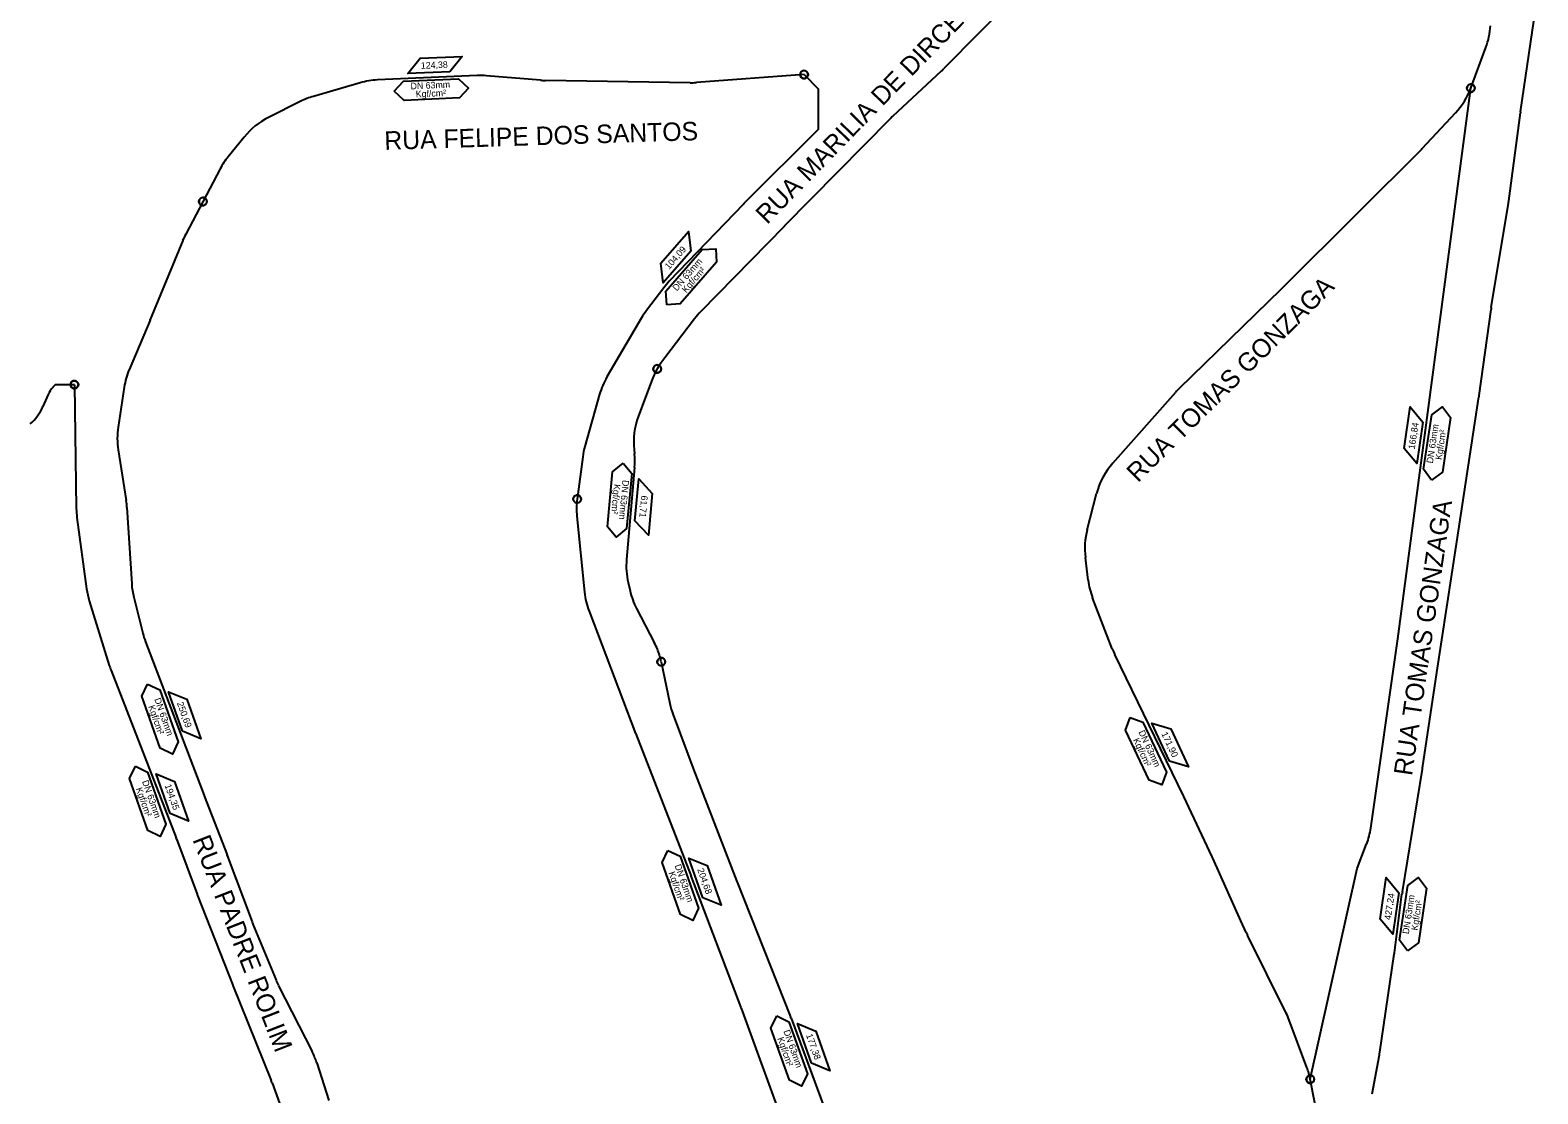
# Model space of a CAD drawing. Extents: x 325899 to 364828, y 7568995 to 7592502.
# Drawn here: x 363823 to 364381, y 7573133 to 7573526 of the extents above; entities that cross this region are included whole.
import ezdxf

# ---------------------------------------------------------------- set-up
doc = ezdxf.new("R2010")
doc.units = 0
for name, color, linetype in [('SIMBOLO', 7, 'Continuous'), ('TEXTO', 7, 'Continuous'), ('TUBO_PEAD_GN_63', 7, 'Continuous')]:
    doc.layers.add(name, color=color, linetype=linetype)

# ---------------------------------------------------------------- blocks, each defined once
blk = doc.blocks.new('INTERLIGACAO_1')
at = {"layer": 'SIMBOLO'}
blk.add_circle((0, 0), 0.389, dxfattribs=at)
for start, end in [(0, 180), (180, 0)]:
    blk.add_arc((0, 0), 0.389, start, end, dxfattribs=at)
blk = doc.blocks.new('INTERLIGACAO_12')
at = {"layer": 'SIMBOLO'}
blk.add_circle((0, 0), 0.389, dxfattribs=at)
for start, end in [(0, 180), (180, 0)]:
    blk.add_arc((0, 0), 0.389, start, end, dxfattribs=at)
blk = doc.blocks.new('INTERLIGACAO_13')
at = {"layer": 'SIMBOLO'}
blk.add_circle((0, 0), 0.389, dxfattribs=at)
for start, end in [(0, 180), (180, 0)]:
    blk.add_arc((0, 0), 0.389, start, end, dxfattribs=at)
blk = doc.blocks.new('INTERLIGACAO_14')
at = {"layer": 'SIMBOLO'}
blk.add_circle((0, 0), 0.389, dxfattribs=at)
for start, end in [(0, 180), (180, 0)]:
    blk.add_arc((0, 0), 0.389, start, end, dxfattribs=at)
blk = doc.blocks.new('INTERLIGACAO_15')
at = {"layer": 'SIMBOLO'}
blk.add_circle((0, 0), 0.389, dxfattribs=at)
for start, end in [(0, 180), (180, 0)]:
    blk.add_arc((0, 0), 0.389, start, end, dxfattribs=at)
blk = doc.blocks.new('INTERLIGACAO_16')
at = {"layer": 'SIMBOLO'}
blk.add_circle((0, 0), 0.389, dxfattribs=at)
for start, end in [(0, 180), (180, 0)]:
    blk.add_arc((0, 0), 0.389, start, end, dxfattribs=at)
blk = doc.blocks.new('INTERLIGACAO_17')
at = {"layer": 'SIMBOLO'}
blk.add_circle((0, 0), 0.389, dxfattribs=at)
for start, end in [(0, 180), (180, 0)]:
    blk.add_arc((0, 0), 0.389, start, end, dxfattribs=at)

msp = doc.modelspace()

# ---------------------------------------------------------------- linework, layer by layer
at = {"layer": 'SIMBOLO'}
for points in [[(363978.67, 7573511.06), (363963.12, 7573510.37), (363967.73, 7573516.05), (363983.29, 7573516.74)], [(364067.94, 7573444.61), (364057.72, 7573432.87), (364056.79, 7573440.12), (364067.01, 7573451.86)], [(364338.94, 7573381.32), (364336.62, 7573365.93), (364331.94, 7573371.55), (364334.25, 7573386.94)], [(364047.22, 7573344.76), (364048.64, 7573360.27), (364053.65, 7573354.93), (364052.22, 7573339.42)], [(363879.78, 7573266.81), (363874.58, 7573281.48), (363881.36, 7573278.73), (363886.56, 7573264.05)], [(364245.15, 7573255.74), (364238.54, 7573269.83), (364245.56, 7573267.75), (364252.17, 7573253.66)], [(363875.23, 7573236.35), (363870.02, 7573251.03), (363876.8, 7573248.27), (363882, 7573233.6)], [(364072.38, 7573205.21), (364067.18, 7573219.89), (364073.96, 7573217.13), (364079.16, 7573202.46)], [(364330.05, 7573207.04), (364327.73, 7573191.65), (364323.05, 7573197.27), (364325.37, 7573212.66)], [(364112.66, 7573143.9), (364107.46, 7573158.57), (364114.24, 7573155.82), (364119.44, 7573141.15)]]:
    msp.add_lwpolyline(points, close=True, dxfattribs=at)
for points in [[(363958.14, 7573503.83), (363961.53, 7573507.52), (363981.96, 7573508.41), (363985.65, 7573505.02), (363982.27, 7573501.33), (363961.83, 7573500.44), (363958.14, 7573503.83)], [(364059.02, 7573424.75), (364058.68, 7573429.75), (364072.13, 7573445.16), (364077.13, 7573445.5), (364077.47, 7573440.5), (364064.02, 7573425.09), (364059.02, 7573424.75)], [(364342.08, 7573359.78), (364339.11, 7573363.82), (364342.17, 7573384.04), (364346.21, 7573387.01), (364349.18, 7573382.98), (364346.12, 7573362.75), (364342.08, 7573359.78)], [(364042.84, 7573366.09), (364046.04, 7573362.23), (364044.15, 7573341.86), (364040.3, 7573338.66), (364037.1, 7573342.52), (364038.98, 7573362.88), (364042.84, 7573366.09)], [(363866.87, 7573284.33), (363871.39, 7573282.17), (363878.21, 7573262.89), (363876.05, 7573258.37), (363871.52, 7573260.53), (363864.71, 7573279.81), (363866.87, 7573284.33)], [(364230.59, 7573271.92), (364235.3, 7573270.21), (364243.97, 7573251.69), (364242.26, 7573246.97), (364237.55, 7573248.68), (364228.88, 7573267.21), (364230.59, 7573271.92)], [(363862.31, 7573253.88), (363866.83, 7573251.72), (363873.65, 7573232.43), (363871.49, 7573227.91), (363866.97, 7573230.07), (363860.15, 7573249.36), (363862.31, 7573253.88)], [(364059.47, 7573222.74), (364063.99, 7573220.58), (364070.81, 7573201.3), (364068.65, 7573196.77), (364064.13, 7573198.93), (364057.31, 7573218.22), (364059.47, 7573222.74)], [(364333.19, 7573185.5), (364330.22, 7573189.53), (364333.28, 7573209.76), (364337.32, 7573212.73), (364340.29, 7573208.69), (364337.23, 7573188.47), (364333.19, 7573185.5)], [(364099.75, 7573161.42), (364104.27, 7573159.26), (364111.09, 7573139.98), (364108.93, 7573135.46), (364104.4, 7573137.62), (364097.59, 7573156.9), (364099.75, 7573161.42)]]:
    msp.add_lwpolyline(points, dxfattribs=at)
at = {"layer": 'TUBO_PEAD_GN_63'}
for p, q in [((364200.34, 7573551.48), (364161.51, 7573512.1)), ((364375.09, 7573496.17), (364381.47, 7573539.73)), ((364356.67, 7573504.98), (364362.24, 7573520.03)), ((363945.53, 7573506.94), (363928.21, 7573501.93)), ((363988.81, 7573509.64), (363951.94, 7573508)), ((364012.27, 7573507.89), (363992.33, 7573509.57)), ((364067.64, 7573506.98), (364014.15, 7573507.8)), ((364109.85, 7573509.98), (364070.08, 7573507.05)), ((364160.63, 7573511.25), (364142.69, 7573494.6)), ((363923.55, 7573500.1), (363911.6, 7573494.12)), ((364338.69, 7573482.58), (364351.01, 7573495.8)), ((364370.7, 7573463.21), (364375.04, 7573495.81)), ((364141.8, 7573493.74), (364102.54, 7573453.86)), ((363902.58, 7573486.87), (363896.67, 7573479.57)), ((364315.35, 7573459.27), (364338, 7573481.86)), ((363893.72, 7573475.1), (363880.94, 7573450.9)), ((364087.4, 7573462.02), (364059.96, 7573433.47)), ((364364.23, 7573423.72), (364370.57, 7573462.39)), ((364286.73, 7573430.72), (364315.35, 7573459.27)), ((364102.48, 7573453.79), (364071.62, 7573422.24)), ((363879.83, 7573448.51), (363867.82, 7573419.29)), ((364057.88, 7573431.03), (364051.48, 7573422.6)), ((364248.83, 7573393.86), (364286.48, 7573430.48)), ((364359.74, 7573391.12), (364364.13, 7573423.02)), ((363867.74, 7573419.08), (363860.02, 7573400.72)), ((364049.66, 7573419.87), (364036.88, 7573398.03)), ((364069.34, 7573419.59), (364058.36, 7573405.06)), ((363839.75, 7573395.17), (363840.45, 7573349.31)), ((364053.37, 7573396.52), (364048.48, 7573383.31)), ((363830.02, 7573391.51), (363828.07, 7573387.05)), ((363858.19, 7573394.23), (363855.94, 7573379.45)), ((364034.16, 7573391.61), (364028.73, 7573372.33)), ((364224.14, 7573366.14), (364247.43, 7573392.39)), ((364351.47, 7573337.01), (364359.68, 7573390.72)), ((363855.96, 7573371.03), (363858.94, 7573352.24)), ((364027.94, 7573368.49), (364025.86, 7573352.81)), ((364046.9, 7573371.15), (364047.06, 7573369.51)), ((364047.08, 7573364.5), (364044.13, 7573330.42)), ((364214.65, 7573341.46), (364218.12, 7573354.83)), ((363840.69, 7573346.04), (363844.28, 7573319.58)), ((363859.22, 7573349.64), (363860.96, 7573321.41)), ((364025.76, 7573346.46), (364028.6, 7573318.32)), ((364344.11, 7573288.59), (364351.47, 7573336.99)), ((364215.02, 7573322.77), (364213.97, 7573331.2)), ((364044.73, 7573321.91), (364045.44, 7573318.81)), ((363845.26, 7573315.14), (363852.68, 7573291.2)), ((363861.72, 7573316.45), (363865.05, 7573303.12)), ((364030.25, 7573311.31), (364047.49, 7573266.01)), ((364047.87, 7573312.23), (364054.41, 7573299.73)), ((364223.92, 7573297.39), (364216.64, 7573316.28)), ((363866.04, 7573299.97), (363887.83, 7573243)), ((364250.28, 7573242.95), (364224.85, 7573295.27)), ((363853.31, 7573289.38), (363877.41, 7573227.39)), ((364056.97, 7573292.55), (364060.16, 7573277.07)), ((364338.76, 7573253.14), (364344.11, 7573288.56)), ((364061.35, 7573272.96), (364069.55, 7573251.13)), ((364047.56, 7573265.83), (364068.02, 7573213.19)), ((364069.65, 7573250.87), (364084.99, 7573211.22)), ((364331.31, 7573207.39), (364338.71, 7573252.83)), ((363887.84, 7573242.98), (363896.25, 7573221.06)), ((364260.94, 7573220.33), (364250.42, 7573242.65)), ((363877.56, 7573227), (363885.16, 7573206.51)), ((363896.33, 7573220.84), (363905.53, 7573196.21)), ((364271.55, 7573196.67), (364261.15, 7573219.87)), ((364068.1, 7573212.98), (364086.45, 7573164.59)), ((364085.08, 7573211.01), (364104.86, 7573161.13)), ((363885.34, 7573206.03), (363898.36, 7573172.86)), ((364328.41, 7573184.78), (364331.18, 7573206.46)), ((363905.86, 7573195.37), (363914.39, 7573174.64)), ((364273.5, 7573192.33), (364271.55, 7573196.67)), ((364288.32, 7573162.45), (364273.96, 7573191.35)), ((364323, 7573148.02), (364328.33, 7573184.26)), ((363898.45, 7573172.65), (363912.56, 7573137.57)), ((363915.31, 7573172.63), (363927.74, 7573148.22)), ((364086.57, 7573164.26), (364111.43, 7573096.12)), ((364105.08, 7573160.55), (364121.96, 7573115.02)), ((364295.99, 7573142.35), (364289.45, 7573159.85)), ((363929.44, 7573144.09), (363933.88, 7573130.16)), ((364320.12, 7573132.57), (364322.82, 7573146.97)), ((363912.92, 7573136.64), (363927.52, 7573096.14)), ((364300.83, 7573119.5), (364297.22, 7573137.99))]:
    msp.add_line(p, q, dxfattribs=at)
for points in [[(364109.85, 7573509.98), (364115.09, 7573504.72), (364115.07, 7573489.61), (364087.81, 7573462.45)], [(364319.63, 7573231.01), (364329.61, 7573301.02), (364356.67, 7573504.98)], [(363839.75, 7573395.17), (363832.66, 7573395.06), (363831.83, 7573394.2)], [(364297.22, 7573137.99), (364314.63, 7573215.99), (364318.1, 7573225.13)]]:
    msp.add_lwpolyline(points, dxfattribs=at)
for centre, radius, start, end in [((364336.51, 7573529.55), 27.43, 339.6957, 356.8739), ((363953.16, 7573480.59), 27.43, 92.5517, 106.1437), ((363990.04, 7573482.23), 27.43, 85.1924, 92.5517), ((364014.57, 7573535.23), 27.43, 265.1924, 269.1227), ((364068.06, 7573534.41), 27.43, 269.1227, 274.2134), ((364141.97, 7573531.36), 27.43, 312.8608, 315.4024), ((363935.84, 7573475.58), 27.43, 106.1437, 116.6152), ((364330.94, 7573514.5), 27.43, 317.0231, 339.6957), ((364402.23, 7573492.19), 27.43, 171.6666, 172.4191), ((363923.89, 7573469.59), 27.43, 116.6152, 140.966), ((364161.35, 7573474.49), 27.43, 132.8608, 135.4486), ((363917.98, 7573462.3), 27.43, 140.966, 152.1683), ((364318.62, 7573501.28), 27.43, 314.93, 317.023), ((364107.18, 7573443.02), 27.43, 134.9043, 136.1416), ((364343.5, 7573466.82), 27.43, 350.689, 352.4191), ((363905.2, 7573438.09), 27.43, 152.1683, 157.6753), ((364122.09, 7573434.61), 27.43, 135.4486, 135.6314), ((364079.74, 7573414.46), 27.43, 136.1416, 142.8301), ((364267.36, 7573450.14), 27.43, 314.197, 314.93), ((364391.31, 7573419.28), 27.43, 170.689, 172.1679), ((363842.45, 7573429.71), 27.43, 337.2068, 337.6753), ((364073.34, 7573406.02), 27.43, 142.8301, 149.6787), ((364091.23, 7573403.06), 27.43, 135.6314, 142.9347), ((363885.31, 7573390.1), 27.43, 157.2068, 171.3272), ((364080.76, 7573386.24), 29.26, 139.9663, 159.4241), ((364060.56, 7573384.18), 27.43, 149.6787, 164.2724), ((363838.4, 7573387.84), 9.14, 135.8746, 156.321), ((364267.95, 7573374.19), 27.43, 134.197, 138.4325), ((364332.57, 7573394.86), 27.43, 351.3102, 352.1679), ((363811.32, 7573394.4), 18.29, 311.2326, 336.321), ((363883.06, 7573375.31), 27.43, 171.3272, 188.9902), ((364074.2, 7573373.79), 27.43, 159.686, 185.5265), ((364055.13, 7573364.89), 27.43, 164.2724, 172.4646), ((364019.75, 7573366.87), 27.43, 355.0539, 5.5265), ((364244.67, 7573347.94), 27.43, 138.4325, 165.4503), ((363831.84, 7573347.96), 27.43, 3.5203, 8.9902), ((364053.06, 7573349.21), 27.43, 172.4646, 185.7427), ((363867.88, 7573349.73), 27.43, 180.8746, 187.7146), ((364241.2, 7573334.56), 27.43, 165.4503, 187.0539), ((364378.59, 7573332.87), 27.43, 171.3102, 171.3562), ((364071.46, 7573328.05), 27.43, 175.0539, 192.9334), ((364242.24, 7573326.14), 27.43, 187.0539, 201.0796), ((363871.46, 7573323.26), 27.43, 187.7146, 197.2254), ((363888.34, 7573323.1), 27.43, 183.5203, 194.0245), ((364055.89, 7573321.06), 27.43, 185.7427, 200.8323), ((364072.18, 7573324.95), 27.43, 192.9334, 207.6157), ((363891.67, 7573309.77), 27.43, 194.0245, 200.9267), ((364030.11, 7573287.01), 27.43, 21.9615, 27.6157), ((364030.11, 7573287.01), 27.43, 11.649, 21.9615), ((364249.52, 7573307.26), 27.43, 201.0796, 205.9238), ((363878.88, 7573299.32), 27.43, 197.2254, 201.2414), ((364371.23, 7573284.46), 27.43, 171.3562, 171.4154), ((364087.03, 7573282.61), 27.43, 191.649, 200.58), ((364073.12, 7573275.77), 27.43, 200.8323, 201.2453), ((364095.23, 7573260.78), 27.43, 200.58, 201.1593), ((364311.64, 7573257.24), 27.43, 350.7489, 351.4154), ((363913.45, 7573252.8), 27.43, 200.9267, 200.9881), ((364225.61, 7573230.95), 27.43, 25.2264, 25.9238), ((364292.47, 7573234.89), 27.43, 339.1529, 351.8813), ((363851.84, 7573217.46), 27.43, 20.3501, 21.2414), ((363870.63, 7573211.24), 27.43, 20.4837, 20.9881), ((364236.12, 7573208.64), 27.43, 24.1529, 25.2264), ((364042.45, 7573203.25), 27.43, 20.7665, 21.2453), ((364110.58, 7573221.12), 27.43, 201.1593, 201.6342), ((363910.88, 7573216.05), 27.43, 200.3501, 201.4343), ((364358.39, 7573202.98), 27.43, 170.7489, 172.7172), ((363931.23, 7573205.81), 27.43, 200.4837, 202.3666), ((364298.53, 7573203.55), 27.43, 204.1529, 206.4175), ((364301.2, 7573188.26), 27.43, 351.6187, 352.7172), ((363923.9, 7573182.89), 27.43, 201.4343, 201.9145), ((363939.76, 7573185.08), 27.43, 202.3666, 206.9842), ((364060.8, 7573154.86), 27.43, 20.0379, 20.7665), ((364079.36, 7573151.01), 27.43, 20.3417, 21.6342), ((364263.75, 7573150.24), 27.43, 20.5074, 26.4175), ((363903.3, 7573135.77), 27.43, 17.6628, 26.9842), ((364295.86, 7573152.02), 27.43, 349.3896, 351.6187), ((364270.3, 7573132.74), 27.43, 11.0318, 20.5074), ((363887.11, 7573127.33), 27.43, 19.8244, 21.9145)]:
    msp.add_arc(centre, radius, start, end, dxfattribs=at)

# ---------------------------------------------------------------- block references
at = {"layer": 'SIMBOLO', "xscale": 3.774920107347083, "yscale": 3.774920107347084, "rotation": 166.3322212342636}
for name, p in [('INTERLIGACAO_14', (364109.85, 7573509.98)), ('INTERLIGACAO_1', (364356.67, 7573504.98)), ('INTERLIGACAO_13', (363887.33, 7573463)), ('INTERLIGACAO_15', (364055.5, 7573401)), ('INTERLIGACAO_12', (363839.75, 7573395.17)), ('INTERLIGACAO_17', (364025.86, 7573352.81)), ('INTERLIGACAO_16', (364056.97, 7573292.55)), ('INTERLIGACAO_1', (364297.22, 7573137.99))]:
    msp.add_blockref(name, p, dxfattribs=at)

# ---------------------------------------------------------------- texts
at = {"layer": 'TEXTO'}
for s, height, rotation, p in [('RUA MARILIA DE DIRCEU', 6.858, 45.7205, (364096.19, 7573454.27)), ('124,38', 2.43, 2.6032, (363968.07, 7573512.09)), ('DN 63mm', 2.43, 2.4856, (363964.25, 7573504.51)), ('Kgf/cm²', 2.43, 2.4856, (363966.17, 7573501.54)), ('RUA FELIPE DOS SANTOS', 6.858, 1.7867, (363954.58, 7573482.09)), ('104,09', 2.43, 49.0153, (364059.89, 7573437.63)), ('DN 63mm', 2.43, 48.8976, (364062.74, 7573429.64)), ('Kgf/cm²', 2.43, 48.8976, (364066.21, 7573428.99)), ('RUA TOMAS GONZAGA', 6.858, 44.6334, (364233.4, 7573358.68)), ('166,84', 2.43, 81.503, (364335.89, 7573371.12)), ('DN 63mm', 2.43, 81.3853, (364342.59, 7573365.91)), ('Kgf/cm²', 2.43, 81.3853, (364345.87, 7573367.22)), ('Kgf/cm²', 2.43, 264.7095, (364039.48, 7573358.44)), ('DN 63mm', 2.43, 264.7095, (364042.68, 7573359.94)), ('61,71', 2.43, 264.8272, (364049.59, 7573354.19)), ('RUA TOMAS GONZAGA', 6.858, 81.6781, (364334.87, 7573250.12)), ('DN 63mm', 2.43, 289.4702, (363869.3, 7573278.69)), ('Kgf/cm²', 2.43, 289.4702, (363867.03, 7573275.98)), ('250,69', 2.43, 289.5879, (363877.66, 7573277.25)), ('DN 63mm', 2.43, 295.0635, (364233.56, 7573266.54)), ('Kgf/cm²', 2.43, 295.0635, (364231.56, 7573263.63)), ('171,90', 2.43, 295.1812, (364242.03, 7573265.92)), ('Kgf/cm²', 2.43, 289.4702, (363862.47, 7573245.53)), ('DN 63mm', 2.43, 289.4702, (363864.75, 7573248.24)), ('194,35', 2.43, 289.5879, (363873.11, 7573246.79)), ('RUA PADRE ROLIM', 6.858, 291.2958, (363883.38, 7573226.72)), ('DN 63mm', 2.43, 289.4702, (364061.9, 7573217.1)), ('Kgf/cm²', 2.43, 289.4702, (364059.63, 7573214.39)), ('204,68', 2.43, 289.5879, (364070.27, 7573215.65)), ('427,24', 2.43, 81.503, (364327, 7573196.83)), ('DN 63mm', 2.43, 81.3853, (364333.7, 7573191.62)), ('Kgf/cm²', 2.43, 81.3853, (364336.98, 7573192.94)), ('DN 63mm', 2.43, 289.4702, (364102.18, 7573155.78)), ('Kgf/cm²', 2.43, 289.4702, (364099.91, 7573153.08)), ('177,38', 2.43, 289.5879, (364110.54, 7573154.34))]:
    msp.add_text(s, height=height, rotation=rotation, dxfattribs=at).set_placement(p)

doc.saveas('drawing.dxf')
